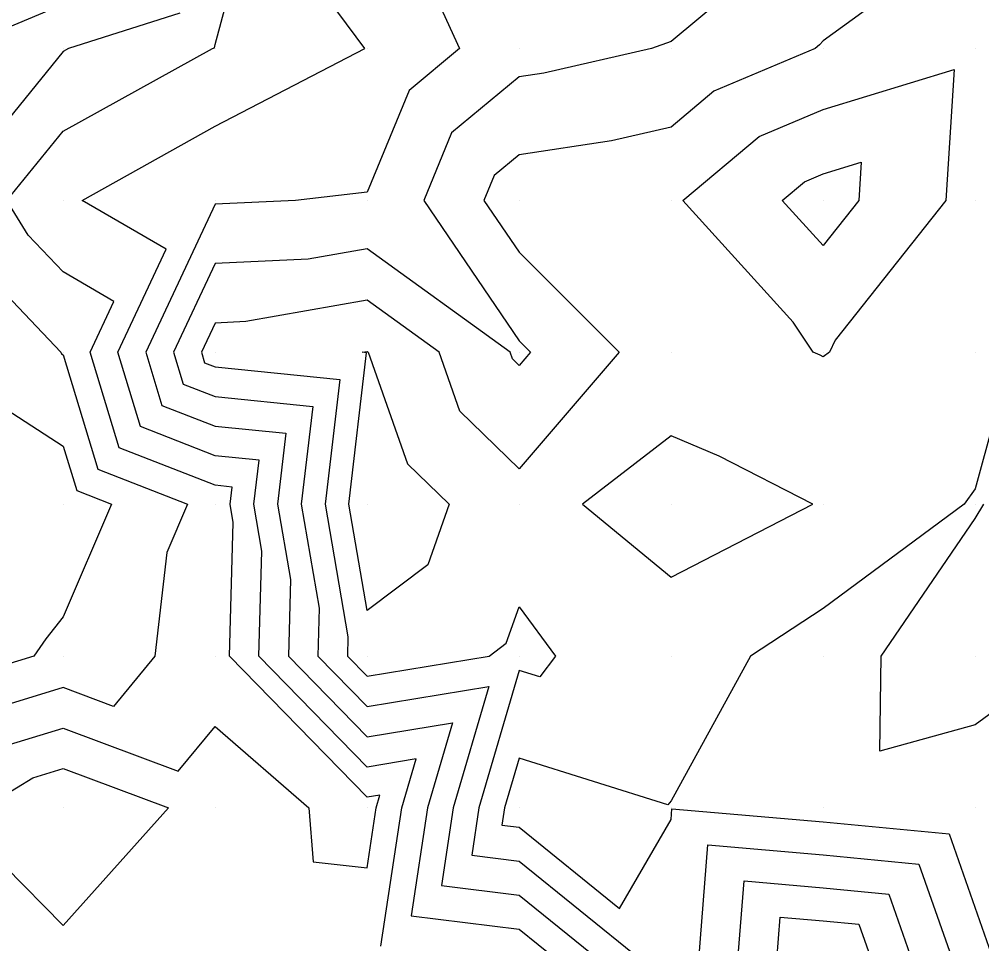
# Model space of a CAD drawing. Extents: x 2188792 to 2191981, y 386090 to 389710.
# Drawn here: x 2190937.3 to 2191000.6, y 388801.3 to 388862.2 of the extents above; entities that cross this region are included whole.
import ezdxf

# ---------------------------------------------------------------- set-up
doc = ezdxf.new("R2010")
doc.units = 0
for name, color, linetype in [('DTM Contours Major', 7, 'Continuous'), ('DTM Contours Minor', 7, 'Continuous'), ('Exist DTM QL2 LIDAR Elevation Point', 7, 'Continuous')]:
    doc.layers.add(name, color=color, linetype=linetype)

msp = doc.modelspace()

# ---------------------------------------------------------------- linework, layer by layer
at = {"layer": 'DTM Contours Major'}
for points in [[(2190962.995, 388867.486), (2190966.276, 388860.281), (2190962.962, 388857.518), (2190960.199, 388850.818), (2190955.492, 388850.28), (2190950.198, 388850.034), (2190945.636, 388840.279), (2190946.702, 388836.784), (2190950.198, 388835.42), (2190954.862, 388834.942), (2190954.311, 388830.278), (2190955.167, 388825.309), (2190955.024, 388820.277), (2190960.199, 388814.963), (2190965.816, 388815.893), (2190964.176, 388810.277), (2190963.101, 388803.178), (2190970.2, 388802.305), (2190972.708, 388800.276)], [(2190986.467, 388796.541), (2190987.154, 388800.276), (2190987.381, 388803.096), (2190990.201, 388802.851), (2190992.554, 388802.628), (2190993.557, 388799.766), (2190992.355, 388798.485), (2190991.133, 388797.182), (2190986.467, 388796.541)]]:
    msp.add_lwpolyline(points, dxfattribs=at)
at = {"layer": 'DTM Contours Minor'}
for points in [[(2190936.171, 388814.303), (2190940.197, 388815.539), (2190947.777, 388812.697), (2190950.198, 388815.646), (2190956.36, 388810.277), (2190956.644, 388806.721), (2190960.199, 388806.329), (2190960.796, 388810.277), (2190961.043, 388811.121), (2190960.199, 388810.981), (2190951.147, 388820.277), (2190951.397, 388829.079), (2190951.19, 388830.278), (2190951.323, 388831.404), (2190950.198, 388831.519), (2190943.896, 388833.978), (2190941.973, 388840.279), (2190943.534, 388843.617), (2190940.197, 388845.566), (2190937.902, 388847.985), (2190936.503, 388850.28), (2190940.197, 388854.825), (2190950.037, 388860.281), (2190950.159, 388860.32), (2190950.198, 388860.549), (2190952.804, 388870.282)], [(2190961.11, 388801.187), (2190962.486, 388810.277), (2190963.429, 388813.507), (2190960.199, 388812.972), (2190953.085, 388820.277), (2190953.282, 388827.194), (2190952.751, 388830.278), (2190953.093, 388833.173), (2190950.198, 388833.47), (2190945.299, 388835.381), (2190943.805, 388840.279), (2190946.974, 388847.057), (2190941.456, 388850.28), (2190950.198, 388855.161), (2190960.058, 388860.281), (2190955.861, 388865.944)], [(2190985.398, 388865.085), (2190980.201, 388860.735), (2190978.907, 388860.281), (2190971.819, 388858.662), (2190970.2, 388858.414), (2190965.764, 388854.716), (2190963.935, 388850.28), (2190970.2, 388841.025), (2190970.945, 388840.279), (2190970.2, 388839.411), (2190969.76, 388839.84), (2190969.605, 388840.279), (2190960.199, 388847.091), (2190956.322, 388846.403), (2190950.198, 388846.118), (2190947.467, 388840.279), (2190948.106, 388838.187), (2190950.198, 388837.371), (2190956.631, 388836.712), (2190955.872, 388830.278), (2190957.052, 388823.424), (2190956.962, 388820.277), (2190960.199, 388816.954), (2190968.202, 388818.28), (2190965.865, 388810.277), (2190965.092, 388805.169), (2190970.2, 388804.541), (2190975.472, 388800.276)], [(2190995.704, 388864.78), (2190990.201, 388860.793), (2190989.968, 388860.514), (2190989.69, 388860.281), (2190983.018, 388857.463), (2190980.201, 388855.106), (2190976.272, 388854.209), (2190970.2, 388853.276), (2190968.566, 388851.914), (2190967.892, 388850.28), (2190970.2, 388846.872), (2190976.788, 388840.279), (2190970.2, 388832.603), (2190966.312, 388836.392), (2190964.94, 388840.279), (2190960.199, 388843.713), (2190952.214, 388842.296), (2190950.198, 388842.202), (2190949.299, 388840.279), (2190949.509, 388839.59), (2190950.198, 388839.322), (2190958.4, 388838.481), (2190957.432, 388830.278), (2190958.937, 388821.539), (2190958.901, 388820.277), (2190960.199, 388818.944), (2190968.241, 388820.277), (2190969.358, 388821.119), (2190970.2, 388823.509), (2190972.6, 388820.277), (2190971.573, 388818.904), (2190970.2, 388819.334), (2190967.555, 388810.277), (2190967.083, 388807.16), (2190970.2, 388806.777), (2190978.236, 388800.276)], [(2190940.197, 388863.185), (2190933.28, 388860.281)], [(2190947.869, 388862.61), (2190940.562, 388860.281), (2190940.197, 388860.079), (2190932.233, 388850.28)], [(2191007.76, 388862.724), (2191002.97, 388860.281), (2191003.824, 388853.901), (2191003.281, 388850.28), (2191004.873, 388844.95), (2191002.668, 388840.279), (2191000.203, 388831.296), (2190999.482, 388830.278), (2190990.201, 388823.419), (2190985.425, 388820.277), (2190980.201, 388810.749), (2190979.998, 388810.479), (2190970.2, 388813.546), (2190969.245, 388810.277), (2190969.075, 388809.151), (2190970.2, 388809.013), (2190976.816, 388803.66), (2190980.201, 388809.51), (2190980.258, 388810.22), (2190990.201, 388809.354), (2190998.494, 388808.568), (2191002.029, 388798.48)], [(2190985.997, 388854.485), (2190990.201, 388856.261), (2190998.82, 388858.898), (2190998.28, 388850.28), (2190990.996, 388841.074), (2190990.621, 388840.279), (2190990.201, 388839.988), (2190990.009, 388840.087), (2190989.55, 388840.279), (2190988.229, 388842.252), (2190980.972, 388850.28), (2190985.997, 388854.485)], [(2190988.976, 388851.506), (2190990.201, 388852.024), (2190992.714, 388852.793), (2190992.557, 388850.28), (2190990.201, 388847.304), (2190987.511, 388850.28), (2190988.976, 388851.506)], [(2190935.248, 388845.332), (2190940.043, 388840.279), (2190940.088, 388840.171), (2190940.197, 388840.1), (2190942.493, 388832.574), (2190948.379, 388830.278), (2190947.012, 388827.092), (2190946.237, 388820.277), (2190943.514, 388816.96), (2190940.197, 388818.204), (2190934.132, 388816.341)], [(2190960.17, 388840.25), (2190959.885, 388840.279), (2190960.199, 388840.335), (2190960.276, 388840.279), (2190962.864, 388832.944), (2190965.599, 388830.278), (2190964.192, 388826.285), (2190960.199, 388823.273), (2190958.993, 388830.278), (2190960.17, 388840.25)], [(2190936.443, 388836.525), (2190940.197, 388834.097), (2190941.09, 388831.171), (2190943.378, 388830.278), (2190940.197, 388822.863), (2190939.051, 388821.423), (2190938.272, 388820.277), (2190932.093, 388818.38)], [(2190989.535, 388830.278), (2190983.366, 388833.444), (2190980.201, 388834.772), (2190974.375, 388830.278), (2190980.201, 388825.477), (2190989.535, 388830.278)], [(2191006.402, 388820.277), (2191000.203, 388815.751), (2190993.938, 388814.013), (2190994.03, 388820.277), (2191000.203, 388829.327), (2191000.785, 388830.278)], [(2190938.209, 388812.264), (2190940.197, 388812.874), (2190947.126, 388810.277), (2190940.197, 388802.533), (2190936.365, 388806.444), (2190934.969, 388810.277), (2190938.209, 388812.264)], [(2190982.024, 388800.276), (2190982.632, 388807.845), (2190990.201, 388807.186), (2190996.514, 388806.588), (2190999.205, 388798.908)], [(2190983.324, 388793.398), (2190984.589, 388800.276), (2190985.006, 388805.471), (2190990.201, 388805.019), (2190994.534, 388804.608), (2190996.381, 388799.337), (2190994.167, 388796.978), (2190991.917, 388794.579), (2190983.324, 388793.398)]]:
    msp.add_lwpolyline(points, dxfattribs=at)
at = {"layer": 'Exist DTM QL2 LIDAR Elevation Point'}
for p, q in [((2190940.197, 388860.281), (2190940.197, 388860.281)), ((2190950.198, 388860.281), (2190950.198, 388860.281)), ((2190960.199, 388860.281), (2190960.199, 388860.281)), ((2190970.2, 388860.281), (2190970.2, 388860.281)), ((2190980.201, 388860.281), (2190980.201, 388860.281)), ((2190990.201, 388860.281), (2190990.201, 388860.281)), ((2191000.203, 388860.281), (2191000.203, 388860.281)), ((2190940.197, 388850.28), (2190940.197, 388850.28)), ((2190950.198, 388850.28), (2190950.198, 388850.28)), ((2190960.199, 388850.28), (2190960.199, 388850.28)), ((2190970.2, 388850.28), (2190970.2, 388850.28)), ((2190980.201, 388850.28), (2190980.201, 388850.28)), ((2190990.201, 388850.28), (2190990.201, 388850.28)), ((2191000.203, 388850.28), (2191000.203, 388850.28)), ((2190940.197, 388840.279), (2190940.197, 388840.279)), ((2190950.198, 388840.279), (2190950.198, 388840.279)), ((2190960.199, 388840.279), (2190960.199, 388840.279)), ((2190970.2, 388840.279), (2190970.2, 388840.279)), ((2190980.201, 388840.279), (2190980.201, 388840.279)), ((2190990.201, 388840.279), (2190990.201, 388840.279)), ((2191000.203, 388840.279), (2191000.203, 388840.279)), ((2190940.197, 388830.278), (2190940.197, 388830.278)), ((2190950.198, 388830.278), (2190950.198, 388830.278)), ((2190960.199, 388830.278), (2190960.199, 388830.278)), ((2190970.2, 388830.278), (2190970.2, 388830.278)), ((2190980.201, 388830.278), (2190980.201, 388830.278)), ((2190990.201, 388830.278), (2190990.201, 388830.278)), ((2191000.203, 388830.278), (2191000.203, 388830.278)), ((2190940.197, 388820.277), (2190940.197, 388820.277)), ((2190950.198, 388820.277), (2190950.198, 388820.277)), ((2190960.199, 388820.277), (2190960.199, 388820.277)), ((2190970.2, 388820.277), (2190970.2, 388820.277)), ((2190980.201, 388820.277), (2190980.201, 388820.277)), ((2190990.201, 388820.277), (2190990.201, 388820.277)), ((2191000.203, 388820.277), (2191000.203, 388820.277)), ((2190940.197, 388810.277), (2190940.197, 388810.277)), ((2190950.198, 388810.277), (2190950.198, 388810.277)), ((2190960.199, 388810.277), (2190960.199, 388810.277)), ((2190970.2, 388810.277), (2190970.2, 388810.277)), ((2190980.201, 388810.277), (2190980.201, 388810.277)), ((2190990.201, 388810.277), (2190990.201, 388810.277)), ((2191000.203, 388810.277), (2191000.203, 388810.277))]:
    msp.add_line(p, q, dxfattribs=at)

doc.saveas('drawing.dxf')
